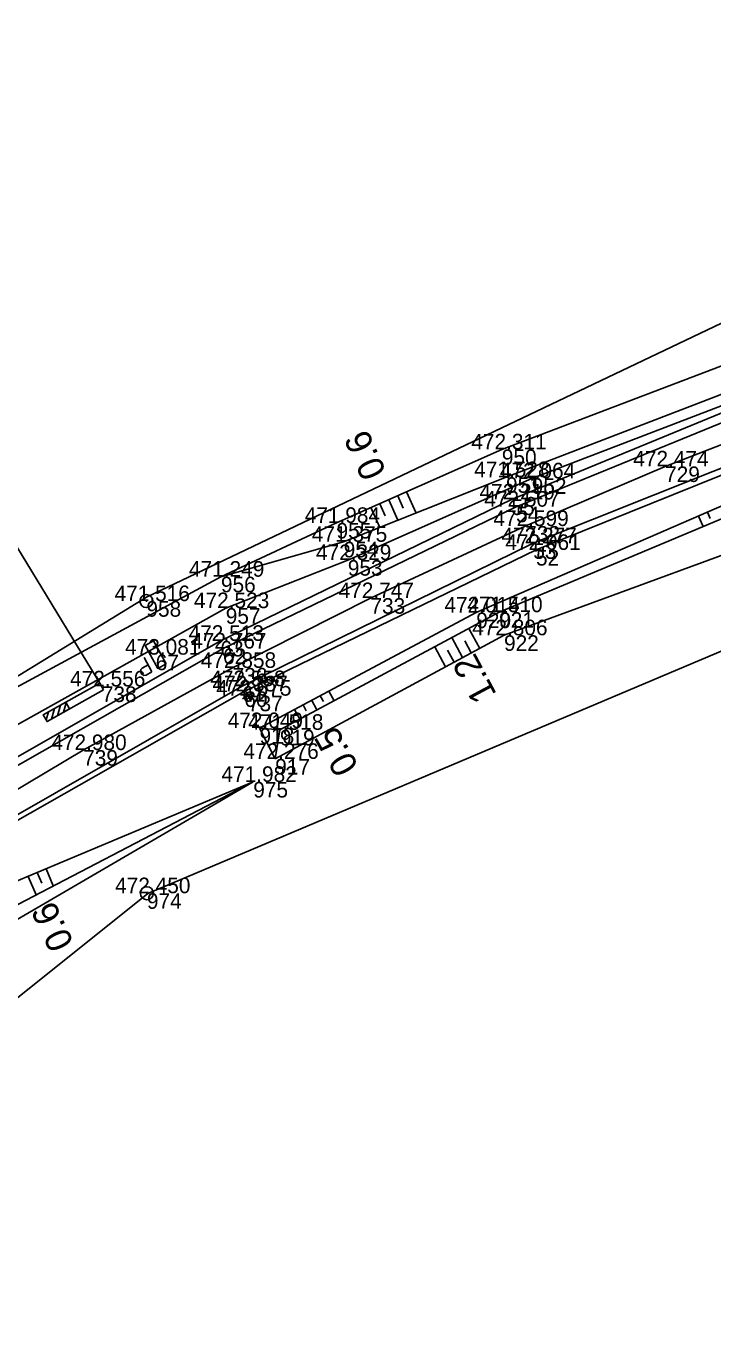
# Model space of a CAD drawing. Extents: x -1234191 to 23050, y -1290331 to -741191.
# Drawn here: x -863961.9 to -863909, y -1100644.3 to -1100543.6 of the extents above; entities that cross this region are included whole.
import ezdxf

# ---------------------------------------------------------------- set-up
doc = ezdxf.new("R2010")
doc.units = 0
for name, color, linetype in [('Vrstva 1', 7, 'Continuous'), ('Vrstva 33', 7, 'Continuous'), ('Vrstva 4', 7, 'Continuous'), ('Vrstva 48', 7, 'Continuous'), ('Vrstva 49', 7, 'Continuous'), ('Vrstva 53', 7, 'Continuous'), ('Vrstva 55', 7, 'Continuous'), ('Vrstva 6', 7, 'Continuous'), ('Vrstva 60', 7, 'Continuous'), ('Vrstva 61', 7, 'Continuous'), ('Vrstva 7', 7, 'Continuous')]:
    doc.layers.add(name, color=color, linetype=linetype)

msp = doc.modelspace()

# ---------------------------------------------------------------- linework, layer by layer
at = {"layer": 'Vrstva 1'}
msp.add_lwpolyline([(-863791.97, -1100551.12), (-863800.94, -1100551.57), (-863820.63, -1100553.37), (-863840.43, -1100556.35), (-863853.92, -1100559.07), (-863864.72, -1100561.65), (-863876.66, -1100564.92), (-863888.13, -1100568.47), (-863900.29, -1100572.69), (-863912.66, -1100577.49), (-863923.43, -1100582.08), (-863935.35, -1100587.63), (-863945.96, -1100593), (-863957.47, -1100599.33), (-863967.49, -1100605.28), (-863978.69, -1100612.44), (-863988.31, -1100619.07), (-863995.34, -1100624.2), (-864008.58, -1100634.61), (-864021.95, -1100646.14)], dxfattribs=at)
at = {"layer": 'Vrstva 33'}
msp.add_lwpolyline([(-863951.07, -1100592.68), (-863951.72, -1100593.04), (-863952.7, -1100591.28), (-863952.05, -1100590.92)], close=True, dxfattribs=at)
for points in [[(-863952.62, -1100593.55), (-863952.79, -1100593.58), (-863952.98, -1100593.46), (-863953.04, -1100593.36), (-863953.04, -1100593.13), (-863952.93, -1100593.01)], [(-863952.93, -1100593.01), (-863952.47, -1100592.76)], [(-863952.78, -1100592.2), (-863952.17, -1100593.3)], [(-863952.17, -1100593.3), (-863952.62, -1100593.55)]]:
    msp.add_lwpolyline(points, dxfattribs=at)
at = {"layer": 'Vrstva 4'}
for points in [[(-863821.19, -1100550.78), (-863840.71, -1100554.01), (-863865.34, -1100559.24), (-863877.2, -1100562.47), (-863901.17, -1100570.44), (-863924.49, -1100580.03), (-863946.9, -1100590.92)], [(-863820.96, -1100551.74), (-863840.81, -1100554.67), (-863865.1, -1100560.05), (-863876.9, -1100563.24), (-863900.89, -1100571.11), (-863924.13, -1100580.59), (-863946.7, -1100591.51)], [(-863800.48, -1100553.07), (-863820.47, -1100554.77), (-863840.28, -1100557.87), (-863864.35, -1100563.18), (-863876.11, -1100566.29), (-863899.71, -1100574.19), (-863922.81, -1100583.41), (-863945.23, -1100594.41)], [(-863800.5, -1100553.63), (-863820.41, -1100555.38), (-863840.16, -1100558.43), (-863864.26, -1100563.81), (-863875.96, -1100566.86), (-863899.6, -1100574.65), (-863922.6, -1100583.92), (-863945.06, -1100594.81)], [(-863946.9, -1100590.92), (-863968.79, -1100603.41), (-863989.7, -1100617.26), (-864009.71, -1100632.46), (-864029.15, -1100649.58), (-864046.27, -1100666.89), (-864063.33, -1100686.37), (-864075.51, -1100701.24)], [(-863946.7, -1100591.51), (-863968.45, -1100603.89), (-863989.31, -1100617.76), (-864009.2, -1100632.98), (-864028.69, -1100650.18), (-864045.82, -1100667.25), (-864060.98, -1100684.16), (-864074.98, -1100701.71)], [(-863945.06, -1100594.81), (-863966.62, -1100607.07), (-863987.2, -1100620.98), (-863991.21, -1100623.88), (-863992.57, -1100624.86), (-864006.95, -1100635.92), (-864025.99, -1100652.87)], [(-863945.23, -1100594.41), (-863966.83, -1100606.75)]]:
    msp.add_lwpolyline(points, dxfattribs=at)
at = {"layer": 'Vrstva 48'}
for p, q in [((-863933.23, -1100581.63), (-863933.94, -1100580.05)), ((-863932.82, -1100580.71), (-863933.25, -1100579.75)), ((-863931.84, -1100581.08), (-863932.57, -1100579.44)), ((-863934.63, -1100582.19), (-863935.31, -1100580.66)), ((-863934.21, -1100581.29), (-863934.62, -1100580.36)), ((-863909.19, -1100581.51), (-863909.4, -1100581.02)), ((-863909.74, -1100582.12), (-863910.09, -1100581.31)), ((-863927.76, -1100589.96), (-863926.93, -1100591.5)), ((-863929.08, -1100590.66), (-863928.25, -1100592.21)), ((-863928.09, -1100590.93), (-863927.59, -1100591.85)), ((-863930.4, -1100591.37), (-863929.57, -1100592.92)), ((-863929.41, -1100591.64), (-863928.91, -1100592.57)), ((-863938.97, -1100595.59), (-863939.21, -1100595.14)), ((-863938.15, -1100595.53), (-863938.54, -1100594.79)), ((-863940.29, -1100596.3), (-863940.53, -1100595.85)), ((-863939.47, -1100596.24), (-863939.87, -1100595.5)), ((-863940.79, -1100596.95), (-863941.19, -1100596.2)), ((-863961.1, -1100610.48), (-863961.7, -1100609.05)), ((-863960.66, -1100609.58), (-863961.01, -1100608.76)), ((-863959.77, -1100609.78), (-863960.32, -1100608.47))]:
    msp.add_line(p, q, dxfattribs=at)
at = {"layer": 'Vrstva 49'}
for points in [[(-863946.86, -1100585.98), (-863937.96, -1100581.84), (-863925.23, -1100576.18), (-863905.48, -1100568.66), (-863881.71, -1100560.26), (-863857.76, -1100553.33), (-863829.92, -1100547.5), (-863794.13, -1100543.59)], [(-863995.4, -1100618.21), (-863973.7, -1100603.59), (-863946.49, -1100588.4), (-863937.09, -1100584.7), (-863922.93, -1100578.41), (-863903.32, -1100570.89), (-863880.34, -1100563.3), (-863865.34, -1100559.24), (-863854.38, -1100556.57), (-863830.37, -1100552.04), (-863821.19, -1100550.78), (-863806.75, -1100549.08), (-863790.51, -1100547.8)], [(-863789.09, -1100547), (-863808.05, -1100548.68), (-863829.52, -1100551.13), (-863856.37, -1100556.05), (-863881.26, -1100562.57), (-863902.95, -1100569.87), (-863924.91, -1100578.32), (-863937.41, -1100583.29), (-863946.86, -1100585.98)], [(-863927.2, -1100588.74), (-863902.07, -1100577.84), (-863873.71, -1100568.01), (-863847.89, -1100561.44), (-863826.22, -1100557.67), (-863801.5, -1100554.96)], [(-863801.94, -1100555.89), (-863826.98, -1100558.34), (-863848.86, -1100562.34), (-863874.33, -1100568.98), (-863900.66, -1100578.31), (-863925.44, -1100588.71)], [(-863994.13, -1100613.5), (-863975.62, -1100601.53), (-863946.86, -1100585.98), (-863937.41, -1100583.29), (-863924.91, -1100578.32), (-863902.95, -1100569.87), (-863881.26, -1100562.57)], [(-863794.97, -1100564.85), (-863825.37, -1100568.03), (-863845.3, -1100570.1), (-863871.54, -1100574.48), (-863898.89, -1100580.88), (-863925.06, -1100590.49), (-863942.68, -1100600.01)], [(-863943.89, -1100597.64), (-863927.2, -1100588.74)], [(-863942.32, -1100597.77), (-863925.44, -1100588.71)], [(-863942.32, -1100597.77), (-863943.89, -1100597.64)], [(-863943.89, -1100597.64), (-863942.68, -1100600.01)], [(-863942.32, -1100597.77), (-863942.68, -1100600.01)], [(-864144.34, -1100805.14), (-864115.6, -1100765.64), (-864084.54, -1100724.6), (-864057.83, -1100693.18), (-864028.18, -1100661.33), (-864005.75, -1100641.04), (-863989.34, -1100628.02), (-863967.27, -1100611.38), (-863944.37, -1100601.78)], [(-864126.8, -1100808.27), (-864103.1, -1100776.87), (-864087.52, -1100755.92), (-864074.81, -1100746.54), (-864045.34, -1100707.97), (-864018.7, -1100672.16), (-864024.24, -1100664.62), (-864002.84, -1100642.21), (-863988.66, -1100631.29), (-863965.66, -1100614.16), (-863944.37, -1100601.78)], [(-864026.74, -1100664.58), (-864004.77, -1100643), (-863988.82, -1100629.91), (-863966.77, -1100613.42), (-863944.37, -1100601.78)]]:
    msp.add_lwpolyline(points, dxfattribs=at)
at = {"layer": 'Vrstva 53'}
for p, q in [((-863952.59, -1100587.55), (-863900.38, -1100562.67)), ((-863952.65, -1100587.86), (-863952.55, -1100587.86)), ((-863952.61, -1100610.35), (-863952.51, -1100610.35))]:
    msp.add_line(p, q, dxfattribs=at)
for points in [[(-863882.15, -1100580.65), (-863952.48, -1100610.36), (-864022.25, -1100666.2), (-864016.92, -1100671.17), (-864075.77, -1100748.51), (-864084.82, -1100752.14), (-864128.15, -1100812.1)], [(-864138.92, -1100777.72), (-864102.48, -1100724.16), (-864068.63, -1100679.45), (-864051.22, -1100659.13), (-864019.48, -1100631.2), (-863985.73, -1100607.86), (-863952.59, -1100587.55)]]:
    msp.add_lwpolyline(points, dxfattribs=at)
for centre in [(-863952.6, -1100587.86), (-863952.56, -1100610.35)]:
    msp.add_circle(centre, 0.499, dxfattribs=at)
at = {"layer": 'Vrstva 55'}
msp.add_lwpolyline([(-863808.5, -1100589.37), (-863846.45, -1100574.62), (-863882.15, -1100580.65), (-863952.48, -1100610.36), (-864022.25, -1100666.2), (-864016.92, -1100671.17), (-864084.82, -1100752.14), (-864128.15, -1100812.1), (-864172.02, -1100871.53), (-864210.1, -1100928.65), (-864229, -1100954.2), (-864255.17, -1100990.13), (-864322.54, -1101060.88), (-864358.38, -1101111.71), (-864377.38, -1101149.15), (-864422.69, -1101276.3), (-864449.01, -1101351.28)], dxfattribs=at)
at = {"layer": 'Vrstva 6'}
for p, q in [((-863956.03, -1100594.43), (-863970.73, -1100570.29)), ((-863956.18, -1100594.17), (-863956.47, -1100593.64)), ((-863959.68, -1100596.12), (-863959.91, -1100596.94)), ((-863959.21, -1100595.86), (-863959.45, -1100596.68)), ((-863958.77, -1100595.68), (-863958.98, -1100596.42)), ((-863958.51, -1100596.14), (-863958.52, -1100596.16)), ((-863960.14, -1100596.38), (-863960.32, -1100597.01))]:
    msp.add_line(p, q, dxfattribs=at)
msp.add_lwpolyline([(-863955.89, -1100594.69), (-863960.25, -1100597.13), (-863960.54, -1100596.61), (-863956.18, -1100594.17), (-863955.89, -1100594.69)], dxfattribs=at)
msp.add_lwpolyline([(-863960.54, -1100596.61), (-863958.8, -1100595.63), (-863958.51, -1100596.15), (-863960.25, -1100597.13)], close=True, dxfattribs=at)
at = {"layer": 'Vrstva 60'}
for p, q in [((-863925.23, -1100576.18), (-863925.23, -1100576.18)), ((-863912.66, -1100577.49), (-863912.66, -1100577.49)), ((-863924.91, -1100578.32), (-863924.91, -1100578.32)), ((-863922.93, -1100578.41), (-863922.93, -1100578.41)), ((-863924.49, -1100580.03), (-863924.49, -1100580.03)), ((-863924.13, -1100580.59), (-863924.13, -1100580.59)), ((-863937.96, -1100581.84), (-863937.96, -1100581.84)), ((-863923.43, -1100582.08), (-863923.43, -1100582.08)), ((-863937.41, -1100583.29), (-863937.41, -1100583.29)), ((-863922.81, -1100583.41), (-863922.81, -1100583.41)), ((-863922.6, -1100583.92), (-863922.6, -1100583.92)), ((-863937.09, -1100584.7), (-863937.09, -1100584.7)), ((-863946.86, -1100585.98), (-863946.86, -1100585.98)), ((-863952.6, -1100587.86), (-863952.6, -1100587.86)), ((-863935.35, -1100587.63), (-863935.35, -1100587.63)), ((-863946.49, -1100588.4), (-863946.49, -1100588.4)), ((-863927.2, -1100588.74), (-863927.2, -1100588.74)), ((-863925.44, -1100588.71), (-863925.44, -1100588.71)), ((-863946.9, -1100590.92), (-863946.9, -1100590.92)), ((-863925.06, -1100590.49), (-863925.06, -1100590.49)), ((-863951.88, -1100591.98), (-863951.88, -1100591.98)), ((-863946.7, -1100591.51), (-863946.7, -1100591.51)), ((-863945.96, -1100593), (-863945.96, -1100593)), ((-863956.03, -1100594.43), (-863956.03, -1100594.43)), ((-863945.23, -1100594.41), (-863945.23, -1100594.41)), ((-863945.06, -1100594.81), (-863945.06, -1100594.81)), ((-863944.78, -1100595.14), (-863944.78, -1100595.14)), ((-863943.89, -1100597.64), (-863943.89, -1100597.64)), ((-863942.32, -1100597.77), (-863942.32, -1100597.77)), ((-863957.47, -1100599.33), (-863957.47, -1100599.33)), ((-863942.68, -1100600.01), (-863942.68, -1100600.01)), ((-863944.37, -1100601.78), (-863944.37, -1100601.78)), ((-863952.56, -1100610.35), (-863952.56, -1100610.35))]:
    msp.add_line(p, q, dxfattribs=at)
at = {"layer": 'Vrstva 7'}
for p, q in [((-863944.34, -1100594.9), (-863945.21, -1100595.38)), ((-863944.53, -1100595.58), (-863945.02, -1100594.7))]:
    msp.add_line(p, q, dxfattribs=at)

# ---------------------------------------------------------------- texts
at = {"layer": 'Vrstva 48'}
for s, rotation, p in [('0.6', 114.14, (-863934.09, -1100577.93)), ('1.2', 118.0235, (-863925.59, -1100595.04)), ('0.5', 119.2228, (-863936.21, -1100600.59)), ('0.6', 115.0344, (-863958.15, -1100614.21))]:
    msp.add_text(s, height=2, rotation=rotation, dxfattribs=at).set_placement(p)
at = {"layer": 'Vrstva 60'}
for s, p in [('950', (-863925.23, -1100577.38)), ('729', (-863912.66, -1100578.69)), ('951', (-863924.91, -1100579.52)), ('952', (-863922.93, -1100579.6)), ('55', (-863924.49, -1100581.23)), ('54', (-863924.13, -1100581.79)), ('955', (-863937.96, -1100583.04)), ('732', (-863923.43, -1100583.28)), ('954', (-863937.41, -1100584.49)), ('53', (-863922.81, -1100584.61)), ('52', (-863922.6, -1100585.12)), ('953', (-863937.09, -1100585.9)), ('956', (-863946.86, -1100587.18)), ('958', (-863952.6, -1100589.06)), ('733', (-863935.35, -1100588.83)), ('957', (-863946.49, -1100589.6)), ('920', (-863927.2, -1100589.94)), ('921', (-863925.44, -1100589.91)), ('63', (-863946.9, -1100592.12)), ('922', (-863925.06, -1100591.69)), ('67', (-863951.88, -1100593.18)), ('62', (-863946.7, -1100592.71)), ('736', (-863945.96, -1100594.2)), ('738', (-863956.03, -1100595.63)), ('61', (-863945.23, -1100595.61)), ('60', (-863945.06, -1100596.01)), ('737', (-863944.78, -1100596.34)), ('918', (-863943.89, -1100598.84)), ('919', (-863942.32, -1100598.97)), ('739', (-863957.47, -1100600.53)), ('917', (-863942.68, -1100601.21)), ('975', (-863944.37, -1100602.98)), ('974', (-863952.56, -1100611.55))]:
    msp.add_text(s, height=1.2, dxfattribs=at).set_placement(p)
at = {"layer": 'Vrstva 61'}
for s, p in [('472.311', (-863927.58, -1100576.18)), ('472.474', (-863915.11, -1100577.49)), ('471.528', (-863927.36, -1100578.32)), ('472.064', (-863925.38, -1100578.41)), ('472.219', (-863926.95, -1100580.03)), ('472.507', (-863926.58, -1100580.59)), ('471.984', (-863940.41, -1100581.84)), ('472.599', (-863925.88, -1100582.08)), ('471.375', (-863939.86, -1100583.29)), ('472.277', (-863925.26, -1100583.41)), ('472.061', (-863924.96, -1100583.92)), ('472.329', (-863939.54, -1100584.7)), ('471.249', (-863949.32, -1100585.98)), ('471.516', (-863955.05, -1100587.86)), ('472.747', (-863937.8, -1100587.63)), ('472.523', (-863948.94, -1100588.4)), ('472.014', (-863929.65, -1100588.74)), ('471.510', (-863927.89, -1100588.71)), ('472.513', (-863949.35, -1100590.92)), ('472.806', (-863927.51, -1100590.49)), ('473.081', (-863954.24, -1100591.98)), ('472.767', (-863949.15, -1100591.51)), ('472.858', (-863948.41, -1100593)), ('472.556', (-863958.48, -1100594.43)), ('472.558', (-863947.68, -1100594.41)), ('472.387', (-863947.51, -1100594.81)), ('472.675', (-863947.23, -1100595.14)), ('472.049', (-863946.34, -1100597.64)), ('471.518', (-863944.77, -1100597.77)), ('472.980', (-863959.92, -1100599.33)), ('472.276', (-863945.13, -1100600.01)), ('471.982', (-863946.82, -1100601.78)), ('472.450', (-863955.01, -1100610.35))]:
    msp.add_text(s, height=1.2, dxfattribs=at).set_placement(p)

doc.saveas('drawing.dxf')
